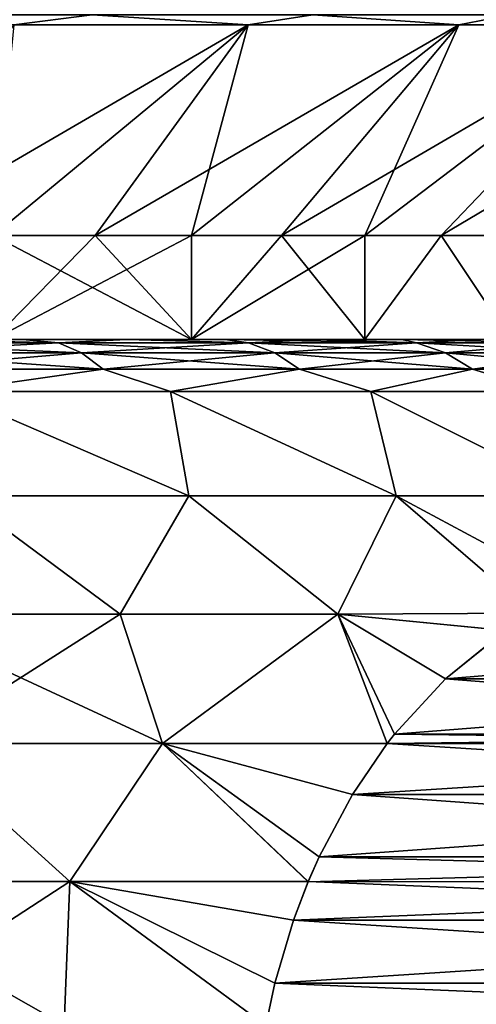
# Model space of a CAD drawing. Header units: millimetres. Extents: x -139 to 106, y -8 to 139.
# Tile 431 of 459: x 83.27 to 85.47, y 41.34 to 46.08. Entities that reach past the tile are written whole.
import ezdxf

# ---------------------------------------------------------------- set-up
doc = ezdxf.new("R2010")
doc.units = ezdxf.units.MM
doc.header["$LTSCALE"] = 53.842063
for name, color, linetype in [('173', 7, 'CONTINUOUS'), ('174', 7, 'CONTINUOUS'), ('175', 7, 'CONTINUOUS'), ('176', 7, 'CONTINUOUS'), ('177', 7, 'CONTINUOUS'), ('178', 7, 'CONTINUOUS'), ('411', 7, 'CONTINUOUS'), ('412', 7, 'CONTINUOUS'), ('418', 7, 'CONTINUOUS'), ('421', 7, 'CONTINUOUS'), ('422', 7, 'CONTINUOUS')]:
    doc.layers.add(name, color=color, linetype=linetype)

msp = doc.modelspace()

# ---------------------------------------------------------------- linework, layer by layer
at = {"layer": '173', "color": 7, "linetype": 'CONTINUOUS', "true_color": 0x009900}
for points in [[(82.4628, 46.0991, 10.3278), (83.2441, 46.0512, 9.7705), (83.6214, 46.0991, 9.5658), (82.4628, 46.0991, 10.3278)], [(83.2441, 46.0512, 9.7705), (84.3726, 46.0512, 8.8864), (83.6214, 46.0991, 9.5658), (83.2441, 46.0512, 9.7705)], [(83.6214, 46.0991, 9.5658), (84.3726, 46.0512, 8.8864), (84.6838, 46.0991, 8.6743), (83.6214, 46.0991, 9.5658)], [(84.3726, 46.0512, 8.8864), (85.3864, 46.0512, 7.8726), (84.6838, 46.0991, 8.6743), (84.3726, 46.0512, 8.8864)], [(84.6838, 46.0991, 8.6743), (85.3864, 46.0512, 7.8726), (85.6355, 46.0991, 7.6656), (84.6838, 46.0991, 8.6743)], [(85.3864, 46.0512, 7.8726), (86.2705, 46.0512, 6.7441), (85.6355, 46.0991, 7.6656), (85.3864, 46.0512, 7.8726)]]:
    msp.add_3dface(points, dxfattribs=at)
at = {"layer": '174', "color": 7, "linetype": 'CONTINUOUS', "true_color": 0x009900}
for points in [[(83.6214, 46.0991, -9.5658), (83.2441, 46.0512, -9.7705), (82.4628, 46.0991, -10.3278), (83.6214, 46.0991, -9.5658)], [(84.3726, 46.0512, -8.8864), (83.2441, 46.0512, -9.7705), (83.6214, 46.0991, -9.5658), (84.3726, 46.0512, -8.8864)], [(84.6838, 46.0991, -8.6743), (84.3726, 46.0512, -8.8864), (83.6214, 46.0991, -9.5658), (84.6838, 46.0991, -8.6743)], [(85.3864, 46.0512, -7.8726), (84.3726, 46.0512, -8.8864), (84.6838, 46.0991, -8.6743), (85.3864, 46.0512, -7.8726)], [(85.6355, 46.0991, -7.6656), (85.3864, 46.0512, -7.8726), (84.6838, 46.0991, -8.6743), (85.6355, 46.0991, -7.6656)], [(86.2705, 46.0512, -6.7441), (85.3864, 46.0512, -7.8726), (85.6355, 46.0991, -7.6656), (86.2705, 46.0512, -6.7441)]]:
    msp.add_3dface(points, dxfattribs=at)
at = {"layer": '175', "color": 7, "linetype": 'CONTINUOUS', "true_color": 0x009900}
for points in [[(83.2441, 46.0512, -9.7705), (84.3726, 46.0512, -8.8864), (82.6275, 45.0379, -8.4341), (83.2441, 46.0512, -9.7705)], [(82.6275, 45.0379, -8.4341), (84.3726, 46.0512, -8.8864), (83.1452, 45.0379, -8.0325), (82.6275, 45.0379, -8.4341)], [(83.1452, 45.0379, -8.0325), (84.3726, 46.0512, -8.8864), (83.6364, 45.0379, -7.5995), (83.1452, 45.0379, -8.0325)], [(84.3726, 46.0512, -8.8864), (85.3864, 46.0512, -7.8726), (83.6364, 45.0379, -7.5995), (84.3726, 46.0512, -8.8864)], [(83.6364, 45.0379, -7.5995), (85.3864, 46.0512, -7.8726), (84.0995, 45.0379, -7.1364), (83.6364, 45.0379, -7.5995)], [(84.0995, 45.0379, -7.1364), (85.3864, 46.0512, -7.8726), (84.5327, 45.0379, -6.645), (84.0995, 45.0379, -7.1364)], [(85.3864, 46.0512, -7.8726), (86.2705, 46.0512, -6.7441), (84.5327, 45.0379, -6.645), (85.3864, 46.0512, -7.8726)], [(84.5327, 45.0379, -6.645), (86.2705, 46.0512, -6.7441), (84.9339, 45.0379, -6.1278), (84.5327, 45.0379, -6.645)], [(84.9339, 45.0379, -6.1278), (86.2705, 46.0512, -6.7441), (85.3022, 45.0379, -5.5859), (84.9339, 45.0379, -6.1278)], [(86.2705, 46.0512, -6.7441), (87.0122, 46.0512, -5.5172), (85.3022, 45.0379, -5.5859), (86.2705, 46.0512, -6.7441)], [(85.3022, 45.0379, -5.5859), (87.0122, 46.0512, -5.5172), (85.6355, 45.0379, -5.0222), (85.3022, 45.0379, -5.5859)]]:
    msp.add_3dface(points, dxfattribs=at)
at = {"layer": '176', "color": 7, "linetype": 'CONTINUOUS', "true_color": 0x009900}
for points in [[(84.3726, 46.0512, 8.8864), (83.2441, 46.0512, 9.7705), (83.1452, 45.0379, 8.0325), (84.3726, 46.0512, 8.8864)], [(83.6364, 45.0379, 7.5995), (84.3726, 46.0512, 8.8864), (83.1452, 45.0379, 8.0325), (83.6364, 45.0379, 7.5995)], [(84.0995, 45.0379, 7.1364), (84.3726, 46.0512, 8.8864), (83.6364, 45.0379, 7.5995), (84.0995, 45.0379, 7.1364)], [(85.3864, 46.0512, 7.8726), (84.3726, 46.0512, 8.8864), (84.0995, 45.0379, 7.1364), (85.3864, 46.0512, 7.8726)], [(84.5327, 45.0379, 6.645), (85.3864, 46.0512, 7.8726), (84.0995, 45.0379, 7.1364), (84.5327, 45.0379, 6.645)], [(84.9339, 45.0379, 6.1278), (85.3864, 46.0512, 7.8726), (84.5327, 45.0379, 6.645), (84.9339, 45.0379, 6.1278)], [(86.2705, 46.0512, 6.7441), (85.3864, 46.0512, 7.8726), (84.9339, 45.0379, 6.1278), (86.2705, 46.0512, 6.7441)], [(85.3022, 45.0379, 5.5859), (86.2705, 46.0512, 6.7441), (84.9339, 45.0379, 6.1278), (85.3022, 45.0379, 5.5859)], [(85.6355, 45.0379, 5.0222), (86.2705, 46.0512, 6.7441), (85.3022, 45.0379, 5.5859), (85.6355, 45.0379, 5.0222)]]:
    msp.add_3dface(points, dxfattribs=at)
at = {"layer": '177', "color": 7, "linetype": 'CONTINUOUS', "true_color": 0x009900}
for points in [[(84.0995, 44.5379, 7.1364), (83.1452, 45.0379, 8.0325), (83.1451, 44.5379, 8.0326), (84.0995, 44.5379, 7.1364)], [(83.6364, 45.0379, 7.5995), (83.1452, 45.0379, 8.0325), (84.0995, 44.5379, 7.1364), (83.6364, 45.0379, 7.5995)], [(84.0995, 45.0379, 7.1364), (83.6364, 45.0379, 7.5995), (84.0995, 44.5379, 7.1364), (84.0995, 45.0379, 7.1364)], [(84.5327, 45.0379, 6.645), (84.0995, 45.0379, 7.1364), (84.0995, 44.5379, 7.1364), (84.5327, 45.0379, 6.645)], [(84.934, 44.5379, 6.1277), (84.5327, 45.0379, 6.645), (84.0995, 44.5379, 7.1364), (84.934, 44.5379, 6.1277)], [(84.9339, 45.0379, 6.1278), (84.5327, 45.0379, 6.645), (84.934, 44.5379, 6.1277), (84.9339, 45.0379, 6.1278)], [(85.3022, 45.0379, 5.5859), (84.9339, 45.0379, 6.1278), (84.934, 44.5379, 6.1277), (85.3022, 45.0379, 5.5859)], [(85.6355, 44.5379, 5.0223), (85.3022, 45.0379, 5.5859), (84.934, 44.5379, 6.1277), (85.6355, 44.5379, 5.0223)], [(85.6355, 45.0379, 5.0222), (85.3022, 45.0379, 5.5859), (85.6355, 44.5379, 5.0223), (85.6355, 45.0379, 5.0222)]]:
    msp.add_3dface(points, dxfattribs=at)
at = {"layer": '178', "color": 7, "linetype": 'CONTINUOUS', "true_color": 0x009900}
for points in [[(83.1452, 45.0379, -8.0325), (83.6364, 45.0379, -7.5995), (83.1451, 44.5379, -8.0326), (83.1452, 45.0379, -8.0325)], [(83.6364, 45.0379, -7.5995), (84.0995, 45.0379, -7.1364), (83.1451, 44.5379, -8.0326), (83.6364, 45.0379, -7.5995)], [(83.1451, 44.5379, -8.0326), (84.0995, 45.0379, -7.1364), (84.0995, 44.5379, -7.1364), (83.1451, 44.5379, -8.0326)], [(84.0995, 45.0379, -7.1364), (84.5327, 45.0379, -6.645), (84.0995, 44.5379, -7.1364), (84.0995, 45.0379, -7.1364)], [(84.5327, 45.0379, -6.645), (84.9339, 45.0379, -6.1278), (84.0995, 44.5379, -7.1364), (84.5327, 45.0379, -6.645)], [(84.0995, 44.5379, -7.1364), (84.9339, 45.0379, -6.1278), (84.934, 44.5379, -6.1277), (84.0995, 44.5379, -7.1364)], [(84.9339, 45.0379, -6.1278), (85.3022, 45.0379, -5.5859), (84.934, 44.5379, -6.1277), (84.9339, 45.0379, -6.1278)], [(84.934, 44.5379, -6.1277), (85.3022, 45.0379, -5.5859), (85.6355, 44.5379, -5.0223), (84.934, 44.5379, -6.1277)], [(85.3022, 45.0379, -5.5859), (85.6355, 45.0379, -5.0222), (85.6355, 44.5379, -5.0223), (85.3022, 45.0379, -5.5859)]]:
    msp.add_3dface(points, dxfattribs=at)
at = {"layer": '411', "linetype": 'CONTINUOUS'}
for points in [[(82.9856, 43.7847, 9.8608), (84.0865, 43.7847, 9.0412), (82.9232, 44.2879, 9.3056), (82.9856, 43.7847, 9.8608)], [(82.9232, 44.2879, 9.3056), (84.0865, 43.7847, 9.0412), (83.9981, 44.2879, 8.4635), (82.9232, 44.2879, 9.3056)], [(84.0865, 43.7847, -9.0412), (82.9856, 43.7847, -9.8608), (82.9232, 44.2879, -9.3056), (84.0865, 43.7847, -9.0412)], [(83.9981, 44.2879, -8.4635), (84.0865, 43.7847, -9.0412), (82.9232, 44.2879, -9.3056), (83.9981, 44.2879, -8.4635)], [(84.0865, 43.7847, 9.0412), (85.0848, 43.7847, 8.0994), (83.9981, 44.2879, 8.4635), (84.0865, 43.7847, 9.0412)], [(83.9981, 44.2879, 8.4635), (85.0848, 43.7847, 8.0994), (84.9636, 44.2879, 7.498), (83.9981, 44.2879, 8.4635)], [(85.0848, 43.7847, -8.0994), (84.0865, 43.7847, -9.0412), (83.9981, 44.2879, -8.4635), (85.0848, 43.7847, -8.0994)], [(84.9636, 44.2879, -7.498), (85.0848, 43.7847, -8.0994), (83.9981, 44.2879, -8.4635), (84.9636, 44.2879, -7.498)], [(85.0848, 43.7847, 8.0994), (85.967, 43.7847, 7.048), (84.9636, 44.2879, 7.498), (85.0848, 43.7847, 8.0994)], [(84.9636, 44.2879, 7.498), (85.967, 43.7847, 7.048), (85.8056, 44.2879, 6.4232), (84.9636, 44.2879, 7.498)], [(85.967, 43.7847, -7.048), (85.0848, 43.7847, -8.0994), (84.9636, 44.2879, -7.498), (85.967, 43.7847, -7.048)], [(85.8056, 44.2879, -6.4232), (85.967, 43.7847, -7.048), (84.9636, 44.2879, -7.498), (85.8056, 44.2879, -6.4232)], [(83.7556, 43.216, 9.8357), (82.9856, 43.7847, 9.8608), (82.6165, 43.216, 10.5818), (83.7556, 43.216, 9.8357)], [(82.6165, 43.216, -10.5817), (82.9856, 43.7847, -9.8608), (83.7556, 43.216, -9.8357), (82.6165, 43.216, -10.5817)], [(84.0865, 43.7847, 9.0412), (82.9856, 43.7847, 9.8608), (83.7556, 43.216, 9.8357), (84.0865, 43.7847, 9.0412)], [(82.9856, 43.7847, -9.8608), (84.0865, 43.7847, -9.0412), (83.7556, 43.216, -9.8357), (82.9856, 43.7847, -9.8608)], [(84.8047, 43.216, 8.9676), (84.0865, 43.7847, 9.0412), (83.7556, 43.216, 9.8357), (84.8047, 43.216, 8.9676)], [(83.7556, 43.216, -9.8357), (84.0865, 43.7847, -9.0412), (84.8047, 43.216, -8.9676), (83.7556, 43.216, -9.8357)], [(85.0848, 43.7847, 8.0994), (84.0865, 43.7847, 9.0412), (84.8047, 43.216, 8.9676), (85.0848, 43.7847, 8.0994)], [(84.0865, 43.7847, -9.0412), (85.0848, 43.7847, -8.0994), (84.8047, 43.216, -8.9676), (84.0865, 43.7847, -9.0412)], [(85.741, 43.2213, 7.9942), (85.0848, 43.7847, 8.0994), (84.8047, 43.216, 8.9676), (85.741, 43.2213, 7.9942)], [(84.8047, 43.216, -8.9676), (85.0848, 43.7847, -8.0994), (85.741, 43.2213, -7.9941), (84.8047, 43.216, -8.9676)], [(85.967, 43.7847, 7.048), (85.0848, 43.7847, 8.0994), (85.9399, 43.3264, 7.6496), (85.967, 43.7847, 7.048)], [(85.9399, 43.3264, 7.6496), (85.0848, 43.7847, 8.0994), (85.741, 43.2213, 7.9942), (85.9399, 43.3264, 7.6496)], [(85.0848, 43.7847, -8.0994), (85.967, 43.7847, -7.048), (85.741, 43.2213, -7.9941), (85.0848, 43.7847, -8.0994)], [(82.6165, 43.216, -10.5817), (83.7556, 43.216, -9.8357), (82.7788, 42.5939, -10.8754), (82.6165, 43.216, -10.5817)], [(83.7556, 43.216, 9.8357), (82.6165, 43.216, 10.5818), (83.96, 42.5939, 10.1018), (83.7556, 43.216, 9.8357)], [(83.96, 42.5939, 10.1018), (82.6165, 43.216, 10.5818), (82.7788, 42.5939, 10.8754), (83.96, 42.5939, 10.1018)], [(83.7556, 43.216, -9.8357), (83.96, 42.5939, -10.1017), (82.7788, 42.5939, -10.8754), (83.7556, 43.216, -9.8357)], [(83.7556, 43.216, -9.8357), (84.8047, 43.216, -8.9676), (83.96, 42.5939, -10.1017), (83.7556, 43.216, -9.8357)], [(84.8047, 43.216, 8.9676), (83.7556, 43.216, 9.8357), (83.96, 42.5939, 10.1018), (84.8047, 43.216, 8.9676)], [(84.8047, 43.216, -8.9676), (85.0423, 42.5946, -9.2043), (83.96, 42.5939, -10.1017), (84.8047, 43.216, -8.9676)], [(85.0423, 42.5946, 9.2042), (84.8047, 43.216, 8.9676), (83.96, 42.5939, 10.1018), (85.0423, 42.5946, 9.2042)], [(84.8047, 43.216, -8.9676), (85.741, 43.2213, -7.9941), (85.6111, 43.1384, -8.2192), (84.8047, 43.216, -8.9676)], [(85.741, 43.2213, 7.9942), (84.8047, 43.216, 8.9676), (85.6106, 43.1381, 8.22), (85.741, 43.2213, 7.9942)], [(85.0423, 42.5946, -9.2043), (84.8047, 43.216, -8.9676), (85.0773, 42.6393, -9.1436), (85.0423, 42.5946, -9.2043)], [(85.0773, 42.6393, -9.1436), (84.8047, 43.216, -8.9676), (85.3227, 42.9057, -8.7186), (85.0773, 42.6393, -9.1436)], [(85.3227, 42.9057, -8.7186), (84.8047, 43.216, -8.9676), (85.6111, 43.1384, -8.2192), (85.3227, 42.9057, -8.7186)], [(85.6106, 43.1381, 8.22), (84.8047, 43.216, 8.9676), (85.3222, 42.9053, 8.7195), (85.6106, 43.1381, 8.22)], [(85.3222, 42.9053, 8.7195), (84.8047, 43.216, 8.9676), (85.0768, 42.6387, 9.1445), (85.3222, 42.9053, 8.7195)], [(85.0768, 42.6387, 9.1445), (84.8047, 43.216, 8.9676), (85.0423, 42.5946, 9.2042), (85.0768, 42.6387, 9.1445)], [(83.5138, 41.9306, 10.7099), (82.7788, 42.5939, 10.8754), (82.2713, 41.9306, 11.4275), (83.5138, 41.9306, 10.7099)], [(83.5138, 41.9306, -10.7099), (82.2713, 41.9306, -11.4274), (82.7788, 42.5939, -10.8754), (83.5138, 41.9306, -10.7099)], [(83.96, 42.5939, 10.1018), (82.7788, 42.5939, 10.8754), (83.5138, 41.9306, 10.7099), (83.96, 42.5939, 10.1018)], [(83.96, 42.5939, -10.1017), (83.5138, 41.9306, -10.7099), (82.7788, 42.5939, -10.8754), (83.96, 42.5939, -10.1017)], [(84.6619, 41.93, 9.8632), (83.96, 42.5939, 10.1018), (83.5138, 41.9306, 10.7099), (84.6619, 41.93, 9.8632)], [(84.6619, 41.9301, -9.8632), (83.5138, 41.9306, -10.7099), (83.96, 42.5939, -10.1017), (84.6619, 41.9301, -9.8632)], [(85.0423, 42.5946, 9.2042), (83.96, 42.5939, 10.1018), (84.8746, 42.3493, 9.4948), (85.0423, 42.5946, 9.2042)], [(85.0423, 42.5946, -9.2043), (84.8749, 42.3498, -9.4942), (83.96, 42.5939, -10.1017), (85.0423, 42.5946, -9.2043)], [(84.8746, 42.3493, 9.4948), (83.96, 42.5939, 10.1018), (84.7141, 42.0488, 9.7728), (84.8746, 42.3493, 9.4948)], [(84.7141, 42.0488, 9.7728), (83.96, 42.5939, 10.1018), (84.6619, 41.93, 9.8632), (84.7141, 42.0488, 9.7728)], [(84.7143, 42.0491, -9.7725), (84.6619, 41.9301, -9.8632), (83.96, 42.5939, -10.1017), (84.7143, 42.0491, -9.7725)], [(84.8749, 42.3498, -9.4942), (84.7143, 42.0491, -9.7725), (83.96, 42.5939, -10.1017), (84.8749, 42.3498, -9.4942)], [(83.5138, 41.9306, 10.7099), (82.2713, 41.9306, 11.4275), (83.4859, 41.2395, 10.9047), (83.5138, 41.9306, 10.7099)], [(83.4859, 41.2395, 10.9047), (82.2713, 41.9306, 11.4275), (82.4507, 41.2395, 11.5024), (83.4859, 41.2395, 10.9047)], [(83.5138, 41.9306, -10.7099), (82.4508, 41.2395, -11.5024), (82.2713, 41.9306, -11.4274), (83.5138, 41.9306, -10.7099)], [(83.4859, 41.2395, -10.9047), (82.4508, 41.2395, -11.5024), (83.5138, 41.9306, -10.7099), (83.4859, 41.2395, -10.9047)], [(84.4573, 41.2391, 10.2176), (83.5138, 41.9306, 10.7099), (83.4859, 41.2395, 10.9047), (84.4573, 41.2391, 10.2176)], [(84.4573, 41.2391, -10.2176), (83.4859, 41.2395, -10.9047), (83.5138, 41.9306, -10.7099), (84.4573, 41.2391, -10.2176)], [(84.6619, 41.93, 9.8632), (83.5138, 41.9306, 10.7099), (84.5913, 41.7449, 9.9854), (84.6619, 41.93, 9.8632)], [(84.5913, 41.7449, 9.9854), (83.5138, 41.9306, 10.7099), (84.5013, 41.4412, 10.1414), (84.5913, 41.7449, 9.9854)], [(84.5013, 41.4412, 10.1414), (83.5138, 41.9306, 10.7099), (84.4573, 41.2391, 10.2176), (84.5013, 41.4412, 10.1414)], [(84.5013, 41.4414, -10.1413), (84.4573, 41.2391, -10.2176), (83.5138, 41.9306, -10.7099), (84.5013, 41.4414, -10.1413)], [(84.5914, 41.7452, -9.9852), (84.5013, 41.4414, -10.1413), (83.5138, 41.9306, -10.7099), (84.5914, 41.7452, -9.9852)], [(84.6619, 41.9301, -9.8632), (84.5914, 41.7452, -9.9852), (83.5138, 41.9306, -10.7099), (84.6619, 41.9301, -9.8632)]]:
    msp.add_3dface(points, dxfattribs=at)
at = {"layer": '412', "linetype": 'CONTINUOUS'}
for points in [[(83.2866, 44.5379, 8.202), (83.1451, 44.5379, 8.0326), (82.7583, 44.5379, 8.612), (83.2866, 44.5379, 8.202)], [(82.7583, 44.5379, -8.6119), (83.1451, 44.5379, -8.0326), (83.2867, 44.5379, -8.202), (82.7583, 44.5379, -8.6119)], [(84.0995, 44.5379, 7.1364), (83.1451, 44.5379, 8.0326), (83.7882, 44.5379, 7.7598), (84.0995, 44.5379, 7.1364)], [(83.7882, 44.5379, 7.7598), (83.1451, 44.5379, 8.0326), (83.2866, 44.5379, 8.202), (83.7882, 44.5379, 7.7598)], [(83.1451, 44.5379, -8.0326), (84.0995, 44.5379, -7.1364), (83.2867, 44.5379, -8.202), (83.1451, 44.5379, -8.0326)], [(83.2867, 44.5379, -8.202), (84.0995, 44.5379, -7.1364), (83.7882, 44.5379, -7.7598), (83.2867, 44.5379, -8.202)], [(84.261, 44.5379, 7.2869), (84.0995, 44.5379, 7.1364), (83.7882, 44.5379, 7.7598), (84.261, 44.5379, 7.2869)], [(83.7882, 44.5379, -7.7598), (84.0995, 44.5379, -7.1364), (84.261, 44.5379, -7.2869), (83.7882, 44.5379, -7.7598)], [(84.934, 44.5379, 6.1277), (84.0995, 44.5379, 7.1364), (84.7032, 44.5379, 6.7853), (84.934, 44.5379, 6.1277)], [(84.7032, 44.5379, 6.7853), (84.0995, 44.5379, 7.1364), (84.261, 44.5379, 7.2869), (84.7032, 44.5379, 6.7853)], [(84.0995, 44.5379, -7.1364), (84.934, 44.5379, -6.1277), (84.261, 44.5379, -7.2869), (84.0995, 44.5379, -7.1364)], [(84.261, 44.5379, -7.2869), (84.934, 44.5379, -6.1277), (84.7032, 44.5379, -6.7853), (84.261, 44.5379, -7.2869)], [(85.113, 44.5379, 6.2569), (84.934, 44.5379, 6.1277), (84.7032, 44.5379, 6.7853), (85.113, 44.5379, 6.2569)], [(84.7032, 44.5379, -6.7853), (84.934, 44.5379, -6.1277), (85.113, 44.5379, -6.2569), (84.7032, 44.5379, -6.7853)], [(85.6355, 44.5379, 5.0223), (84.934, 44.5379, 6.1277), (85.4888, 44.5379, 5.7038), (85.6355, 44.5379, 5.0223)], [(85.4888, 44.5379, 5.7038), (84.934, 44.5379, 6.1277), (85.113, 44.5379, 6.2569), (85.4888, 44.5379, 5.7038)], [(84.934, 44.5379, -6.1277), (85.6355, 44.5379, -5.0223), (85.113, 44.5379, -6.2569), (84.934, 44.5379, -6.1277)], [(85.113, 44.5379, -6.2569), (85.6355, 44.5379, -5.0223), (85.4889, 44.5379, -5.7037), (85.113, 44.5379, -6.2569)]]:
    msp.add_3dface(points, dxfattribs=at)
at = {"layer": '418', "linetype": 'CONTINUOUS'}
for points in [[(82.7583, 44.5379, -8.6119), (83.2867, 44.5379, -8.202), (82.4487, 44.5217, -9.0445), (82.7583, 44.5379, -8.6119)], [(82.4487, 44.5217, -9.0445), (83.2867, 44.5379, -8.202), (83.4585, 44.5217, -8.2928), (82.4487, 44.5217, -9.0445)], [(83.4585, 44.5217, 8.2928), (82.7583, 44.5379, 8.612), (82.4487, 44.5217, 9.0445), (83.4585, 44.5217, 8.2928)], [(82.4487, 44.5217, -9.0445), (83.4585, 44.5217, -8.2928), (82.5443, 44.4733, -9.1899), (82.4487, 44.5217, -9.0445)], [(83.4585, 44.5217, 8.2928), (82.4487, 44.5217, 9.0445), (83.5703, 44.4733, 8.4261), (83.4585, 44.5217, 8.2928)], [(83.5703, 44.4733, 8.4261), (82.4487, 44.5217, 9.0445), (82.5443, 44.4733, 9.1899), (83.5703, 44.4733, 8.4261)], [(82.5443, 44.4733, -9.1899), (83.4585, 44.5217, -8.2928), (83.5703, 44.4733, -8.4261), (82.5443, 44.4733, -9.1899)], [(83.2866, 44.5379, 8.202), (82.7583, 44.5379, 8.612), (83.4585, 44.5217, 8.2928), (83.2866, 44.5379, 8.202)], [(83.7882, 44.5379, 7.7598), (83.2866, 44.5379, 8.202), (83.4585, 44.5217, 8.2928), (83.7882, 44.5379, 7.7598)], [(83.2867, 44.5379, -8.202), (83.7882, 44.5379, -7.7598), (83.4585, 44.5217, -8.2928), (83.2867, 44.5379, -8.202)], [(83.4585, 44.5217, -8.2928), (83.7882, 44.5379, -7.7598), (84.3741, 44.5217, -7.4289), (83.4585, 44.5217, -8.2928)], [(84.3741, 44.5217, 7.4289), (83.7882, 44.5379, 7.7598), (83.4585, 44.5217, 8.2928), (84.3741, 44.5217, 7.4289)], [(83.4585, 44.5217, -8.2928), (84.3741, 44.5217, -7.4289), (83.5703, 44.4733, -8.4261), (83.4585, 44.5217, -8.2928)], [(84.3741, 44.5217, 7.4289), (83.4585, 44.5217, 8.2928), (84.5007, 44.4733, 7.5483), (84.3741, 44.5217, 7.4289)], [(84.5007, 44.4733, 7.5483), (83.4585, 44.5217, 8.2928), (83.5703, 44.4733, 8.4261), (84.5007, 44.4733, 7.5483)], [(83.5703, 44.4733, -8.4261), (84.3741, 44.5217, -7.4289), (84.5007, 44.4733, -7.5483), (83.5703, 44.4733, -8.4261)], [(83.7882, 44.5379, -7.7598), (84.261, 44.5379, -7.2869), (84.3741, 44.5217, -7.4289), (83.7882, 44.5379, -7.7598)], [(84.261, 44.5379, 7.2869), (83.7882, 44.5379, 7.7598), (84.3741, 44.5217, 7.4289), (84.261, 44.5379, 7.2869)], [(84.261, 44.5379, -7.2869), (84.7032, 44.5379, -6.7853), (84.3741, 44.5217, -7.4289), (84.261, 44.5379, -7.2869)], [(84.7032, 44.5379, 6.7853), (84.261, 44.5379, 7.2869), (85.1833, 44.5217, 6.4645), (84.7032, 44.5379, 6.7853)], [(85.1833, 44.5217, 6.4645), (84.261, 44.5379, 7.2869), (84.3741, 44.5217, 7.4289), (85.1833, 44.5217, 6.4645)], [(84.3741, 44.5217, -7.4289), (84.7032, 44.5379, -6.7853), (85.1833, 44.5217, -6.4645), (84.3741, 44.5217, -7.4289)], [(84.3741, 44.5217, -7.4289), (85.1833, 44.5217, -6.4645), (84.5007, 44.4733, -7.5483), (84.3741, 44.5217, -7.4289)], [(85.1833, 44.5217, 6.4645), (84.3741, 44.5217, 7.4289), (85.3229, 44.4733, 6.5684), (85.1833, 44.5217, 6.4645)], [(85.3229, 44.4733, 6.5684), (84.3741, 44.5217, 7.4289), (84.5007, 44.4733, 7.5483), (85.3229, 44.4733, 6.5684)], [(84.5007, 44.4733, -7.5483), (85.1833, 44.5217, -6.4645), (85.3229, 44.4733, -6.5684), (84.5007, 44.4733, -7.5483)], [(84.7032, 44.5379, -6.7853), (85.113, 44.5379, -6.2569), (85.1833, 44.5217, -6.4645), (84.7032, 44.5379, -6.7853)], [(85.113, 44.5379, 6.2569), (84.7032, 44.5379, 6.7853), (85.1833, 44.5217, 6.4645), (85.113, 44.5379, 6.2569)], [(85.113, 44.5379, -6.2569), (85.4889, 44.5379, -5.7037), (85.1833, 44.5217, -6.4645), (85.113, 44.5379, -6.2569)], [(85.4888, 44.5379, 5.7038), (85.113, 44.5379, 6.2569), (85.8751, 44.5217, 5.4127), (85.4888, 44.5379, 5.7038)], [(85.8751, 44.5217, 5.4127), (85.113, 44.5379, 6.2569), (85.1833, 44.5217, 6.4645), (85.8751, 44.5217, 5.4127)], [(85.1833, 44.5217, -6.4645), (85.4889, 44.5379, -5.7037), (85.8751, 44.5217, -5.4127), (85.1833, 44.5217, -6.4645)], [(85.1833, 44.5217, -6.4645), (85.8751, 44.5217, -5.4127), (85.3229, 44.4733, -6.5684), (85.1833, 44.5217, -6.4645)], [(85.8751, 44.5217, 5.4127), (85.1833, 44.5217, 6.4645), (86.0258, 44.4733, 5.4997), (85.8751, 44.5217, 5.4127)], [(86.0258, 44.4733, 5.4997), (85.1833, 44.5217, 6.4645), (85.3229, 44.4733, 6.5684), (86.0258, 44.4733, 5.4997)], [(85.3229, 44.4733, -6.5684), (85.8751, 44.5217, -5.4127), (86.0258, 44.4733, -5.4997), (85.3229, 44.4733, -6.5684)], [(82.5443, 44.4733, -9.1899), (83.5703, 44.4733, -8.4261), (82.6336, 44.3944, -9.3257), (82.5443, 44.4733, -9.1899)], [(83.5703, 44.4733, 8.4261), (82.5443, 44.4733, 9.1899), (83.6748, 44.3944, 8.5506), (83.5703, 44.4733, 8.4261)], [(83.6748, 44.3944, 8.5506), (82.5443, 44.4733, 9.1899), (82.6336, 44.3944, 9.3257), (83.6748, 44.3944, 8.5506)], [(82.6336, 44.3944, -9.3257), (83.5703, 44.4733, -8.4261), (83.6748, 44.3944, -8.5506), (82.6336, 44.3944, -9.3257)], [(83.5703, 44.4733, -8.4261), (84.5007, 44.4733, -7.5483), (83.6748, 44.3944, -8.5506), (83.5703, 44.4733, -8.4261)], [(84.5007, 44.4733, 7.5483), (83.5703, 44.4733, 8.4261), (84.6189, 44.3944, 7.6598), (84.5007, 44.4733, 7.5483)], [(84.6189, 44.3944, 7.6598), (83.5703, 44.4733, 8.4261), (83.6748, 44.3944, 8.5506), (84.6189, 44.3944, 7.6598)], [(83.6748, 44.3944, -8.5506), (84.5007, 44.4733, -7.5483), (84.6189, 44.3944, -7.6598), (83.6748, 44.3944, -8.5506)], [(84.5007, 44.4733, -7.5483), (85.3229, 44.4733, -6.5684), (84.6189, 44.3944, -7.6598), (84.5007, 44.4733, -7.5483)], [(85.3229, 44.4733, 6.5684), (84.5007, 44.4733, 7.5483), (85.4533, 44.3944, 6.6655), (85.3229, 44.4733, 6.5684)], [(85.4533, 44.3944, 6.6655), (84.5007, 44.4733, 7.5483), (84.6189, 44.3944, 7.6598), (85.4533, 44.3944, 6.6655)], [(84.6189, 44.3944, -7.6598), (85.3229, 44.4733, -6.5684), (85.4533, 44.3944, -6.6655), (84.6189, 44.3944, -7.6598)], [(85.3229, 44.4733, -6.5684), (86.0258, 44.4733, -5.4997), (85.4533, 44.3944, -6.6655), (85.3229, 44.4733, -6.5684)], [(86.0258, 44.4733, 5.4997), (85.3229, 44.4733, 6.5684), (86.1665, 44.3944, 5.581), (86.0258, 44.4733, 5.4997)], [(86.1665, 44.3944, 5.581), (85.3229, 44.4733, 6.5684), (85.4533, 44.3944, 6.6655), (86.1665, 44.3944, 5.581)], [(85.4533, 44.3944, -6.6655), (86.0258, 44.4733, -5.4997), (86.1665, 44.3944, -5.581), (85.4533, 44.3944, -6.6655)], [(82.9232, 44.2879, 9.3056), (83.6748, 44.3944, 8.5506), (82.6336, 44.3944, 9.3257), (82.9232, 44.2879, 9.3056)], [(82.9232, 44.2879, -9.3056), (82.6336, 44.3944, -9.3257), (83.6748, 44.3944, -8.5506), (82.9232, 44.2879, -9.3056)], [(82.9232, 44.2879, 9.3056), (83.9981, 44.2879, 8.4635), (83.6748, 44.3944, 8.5506), (82.9232, 44.2879, 9.3056)], [(83.9981, 44.2879, -8.4635), (82.9232, 44.2879, -9.3056), (83.6748, 44.3944, -8.5506), (83.9981, 44.2879, -8.4635)], [(83.9981, 44.2879, 8.4635), (84.6189, 44.3944, 7.6598), (83.6748, 44.3944, 8.5506), (83.9981, 44.2879, 8.4635)], [(83.9981, 44.2879, -8.4635), (83.6748, 44.3944, -8.5506), (84.6189, 44.3944, -7.6598), (83.9981, 44.2879, -8.4635)], [(83.9981, 44.2879, 8.4635), (84.9636, 44.2879, 7.498), (84.6189, 44.3944, 7.6598), (83.9981, 44.2879, 8.4635)], [(84.9636, 44.2879, -7.498), (83.9981, 44.2879, -8.4635), (84.6189, 44.3944, -7.6598), (84.9636, 44.2879, -7.498)], [(84.9636, 44.2879, 7.498), (85.4533, 44.3944, 6.6655), (84.6189, 44.3944, 7.6598), (84.9636, 44.2879, 7.498)], [(84.9636, 44.2879, -7.498), (84.6189, 44.3944, -7.6598), (85.4533, 44.3944, -6.6655), (84.9636, 44.2879, -7.498)], [(84.9636, 44.2879, 7.498), (85.8056, 44.2879, 6.4232), (85.4533, 44.3944, 6.6655), (84.9636, 44.2879, 7.498)], [(85.8056, 44.2879, -6.4232), (84.9636, 44.2879, -7.498), (85.4533, 44.3944, -6.6655), (85.8056, 44.2879, -6.4232)], [(85.8056, 44.2879, 6.4232), (86.1665, 44.3944, 5.581), (85.4533, 44.3944, 6.6655), (85.8056, 44.2879, 6.4232)], [(85.8056, 44.2879, -6.4232), (85.4533, 44.3944, -6.6655), (86.1665, 44.3944, -5.581), (85.8056, 44.2879, -6.4232)]]:
    msp.add_3dface(points, dxfattribs=at)
at = {"layer": '421', "linetype": 'CONTINUOUS'}
for points in [[(85.6106, 43.1381, 8.22), (85.3222, 42.9053, 8.7195), (88.4619, 42.9058, 3.2814), (85.6106, 43.1381, 8.22)], [(85.3222, 42.9053, 8.7195), (85.0768, 42.6387, 9.1445), (88.7073, 42.6393, 2.8564), (85.3222, 42.9053, 8.7195)], [(85.3222, 42.9053, 8.7195), (88.7073, 42.6393, 2.8564), (88.4619, 42.9058, 3.2814), (85.3222, 42.9053, 8.7195)], [(85.0768, 42.6387, 9.1445), (85.0423, 42.5946, 9.2042), (88.7073, 42.6393, 2.8564), (85.0768, 42.6387, 9.1445)], [(85.0423, 42.5946, 9.2042), (88.7423, 42.5946, 2.7957), (88.7073, 42.6393, 2.8564), (85.0423, 42.5946, 9.2042)], [(85.0423, 42.5946, 9.2042), (84.8746, 42.3493, 9.4948), (88.7423, 42.5946, 2.7957), (85.0423, 42.5946, 9.2042)], [(84.8746, 42.3493, 9.4948), (88.9097, 42.3498, 2.5058), (88.7423, 42.5946, 2.7957), (84.8746, 42.3493, 9.4948)], [(84.8746, 42.3493, 9.4948), (84.7141, 42.0488, 9.7728), (89.0703, 42.0491, 2.2275), (84.8746, 42.3493, 9.4948)], [(84.8746, 42.3493, 9.4948), (89.0703, 42.0491, 2.2275), (88.9097, 42.3498, 2.5058), (84.8746, 42.3493, 9.4948)], [(84.7141, 42.0488, 9.7728), (84.6619, 41.93, 9.8632), (89.0703, 42.0491, 2.2275), (84.7141, 42.0488, 9.7728)], [(84.6619, 41.93, 9.8632), (89.1227, 41.9301, 2.1368), (89.0703, 42.0491, 2.2275), (84.6619, 41.93, 9.8632)], [(84.6619, 41.93, 9.8632), (84.5913, 41.7449, 9.9854), (89.1227, 41.9301, 2.1368), (84.6619, 41.93, 9.8632)], [(84.5913, 41.7449, 9.9854), (89.1932, 41.7451, 2.0148), (89.1227, 41.9301, 2.1368), (84.5913, 41.7449, 9.9854)], [(84.5913, 41.7449, 9.9854), (84.5013, 41.4412, 10.1414), (89.2833, 41.4414, 1.8587), (84.5913, 41.7449, 9.9854)], [(84.5913, 41.7449, 9.9854), (89.2833, 41.4414, 1.8587), (89.1932, 41.7451, 2.0148), (84.5913, 41.7449, 9.9854)], [(84.5013, 41.4412, 10.1414), (84.4573, 41.2391, 10.2176), (89.2833, 41.4414, 1.8587), (84.5013, 41.4412, 10.1414)], [(84.4573, 41.2391, 10.2176), (89.3274, 41.2391, 1.7824), (89.2833, 41.4414, 1.8587), (84.4573, 41.2391, 10.2176)]]:
    msp.add_3dface(points, dxfattribs=at)
at = {"layer": '422', "linetype": 'CONTINUOUS'}
for points in [[(85.3227, 42.9057, -8.7186), (85.6111, 43.1384, -8.2192), (88.174, 43.1381, -3.78), (85.3227, 42.9057, -8.7186)], [(85.3227, 42.9057, -8.7186), (88.174, 43.1381, -3.78), (88.4624, 42.9053, -3.2806), (85.3227, 42.9057, -8.7186)], [(85.0773, 42.6393, -9.1436), (85.3227, 42.9057, -8.7186), (88.4624, 42.9053, -3.2806), (85.0773, 42.6393, -9.1436)], [(88.7078, 42.6387, -2.8556), (85.0773, 42.6393, -9.1436), (88.4624, 42.9053, -3.2806), (88.7078, 42.6387, -2.8556)], [(85.0423, 42.5946, -9.2043), (85.0773, 42.6393, -9.1436), (88.7423, 42.5946, -2.7958), (85.0423, 42.5946, -9.2043)], [(88.7423, 42.5946, -2.7958), (85.0773, 42.6393, -9.1436), (88.7078, 42.6387, -2.8556), (88.7423, 42.5946, -2.7958)], [(84.8749, 42.3498, -9.4942), (85.0423, 42.5946, -9.2043), (88.91, 42.3493, -2.5052), (84.8749, 42.3498, -9.4942)], [(85.0423, 42.5946, -9.2043), (88.7423, 42.5946, -2.7958), (88.91, 42.3493, -2.5052), (85.0423, 42.5946, -9.2043)], [(84.7143, 42.0491, -9.7725), (84.8749, 42.3498, -9.4942), (88.91, 42.3493, -2.5052), (84.7143, 42.0491, -9.7725)], [(89.0705, 42.0488, -2.2273), (84.7143, 42.0491, -9.7725), (88.91, 42.3493, -2.5052), (89.0705, 42.0488, -2.2273)], [(84.6619, 41.9301, -9.8632), (84.7143, 42.0491, -9.7725), (89.1227, 41.93, -2.1368), (84.6619, 41.9301, -9.8632)], [(89.1227, 41.93, -2.1368), (84.7143, 42.0491, -9.7725), (89.0705, 42.0488, -2.2273), (89.1227, 41.93, -2.1368)], [(84.5914, 41.7452, -9.9852), (84.6619, 41.9301, -9.8632), (89.1933, 41.7449, -2.0146), (84.5914, 41.7452, -9.9852)], [(84.6619, 41.9301, -9.8632), (89.1227, 41.93, -2.1368), (89.1933, 41.7449, -2.0146), (84.6619, 41.9301, -9.8632)], [(84.5013, 41.4414, -10.1413), (84.5914, 41.7452, -9.9852), (89.1933, 41.7449, -2.0146), (84.5013, 41.4414, -10.1413)], [(89.2833, 41.4412, -1.8586), (84.5013, 41.4414, -10.1413), (89.1933, 41.7449, -2.0146), (89.2833, 41.4412, -1.8586)], [(84.4573, 41.2391, -10.2176), (84.5013, 41.4414, -10.1413), (89.3274, 41.2391, -1.7824), (84.4573, 41.2391, -10.2176)], [(89.3274, 41.2391, -1.7824), (84.5013, 41.4414, -10.1413), (89.2833, 41.4412, -1.8586), (89.3274, 41.2391, -1.7824)]]:
    msp.add_3dface(points, dxfattribs=at)

doc.saveas('drawing.dxf')
